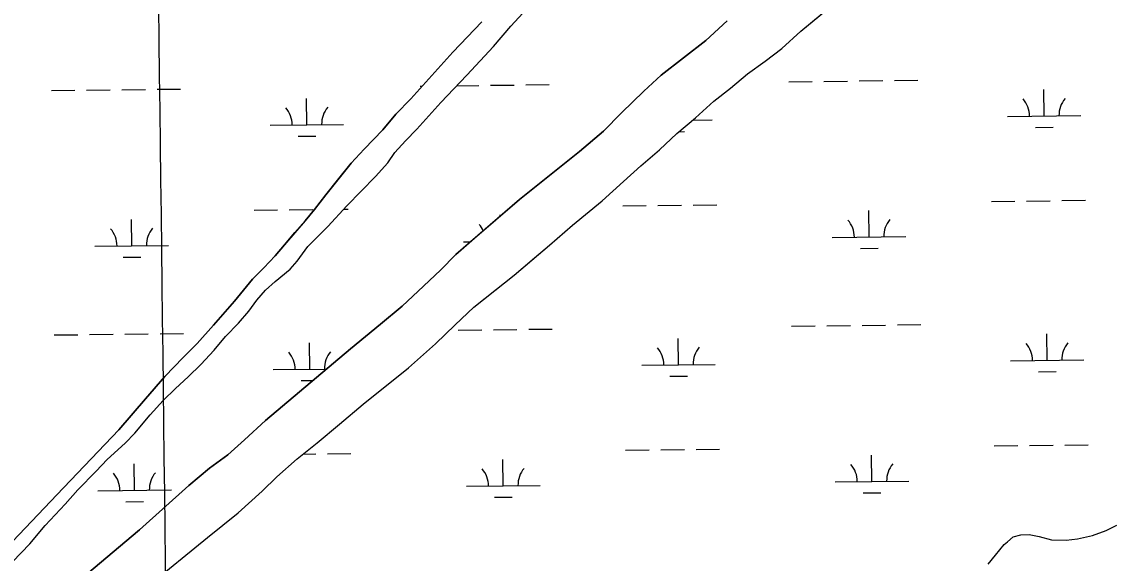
# Model space of a CAD drawing. Extents: x 3694830 to 3732949, y 415201 to 440970.
# Drawn here: x 3725287 to 3726769, y 424102 to 424839 of the extents above; entities that cross this region are included whole.
import ezdxf

# ---------------------------------------------------------------- set-up
doc = ezdxf.new("R2010")
doc.units = 0
for name, color, linetype in [('V-GRID-MAJR', 7, 'Continuous'), ('V-TOPO-SHOR', 7, 'Continuous'), ('V-WETL-SWMP', 7, 'Continuous')]:
    doc.layers.add(name, color=color, linetype=linetype)

msp = doc.modelspace()

# ---------------------------------------------------------------- linework, layer by layer
at = {"layer": 'V-GRID-MAJR'}
msp.add_spline([(3725521.948, 420931.967), (3725447.9250000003, 426990.407), (3725373.878, 433050.776), (3725299.8310000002, 439111.152), (3725299.808, 439113.075)], degree=3, dxfattribs=at)
at = {"layer": 'V-TOPO-SHOR'}
for points in [[(3725459.2120000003, 424070.737), (3725540.278, 424136.729), (3725581.799, 424170.317), (3725614.622, 424199.955), (3725634.396, 424219.319), (3725662.078, 424243.821), (3725689.364, 424265.95), (3725719.8140000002, 424291.241), (3725752.24, 424318.50800000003), (3725813.927, 424367.902), (3725850.705, 424400.305), (3725877.202, 424426.38800000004), (3725902.907, 424450.495), (3725933.752, 424474.994), (3725957.478, 424493.962), (3725985.556, 424517.672), (3726005.723, 424534.664), (3726036.963, 424561.931), (3726077.693, 424595.125), (3726106.562, 424621.206), (3726130.29, 424642.942), (3726155.599, 424664.28), (3726178.93, 424686.806), (3726204.6350000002, 424708.14400000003), (3726229.548, 424730.67), (3726252.089, 424748.45300000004), (3726275.42, 424767.815), (3726299.543, 424785.2), (3726322.0810000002, 424802.588), (3726347.786, 424825.904), (3726415.011, 424881.62200000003)], [(3725274.894, 424103.859), (3725298.227, 424128.36100000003), (3725319.188, 424153.261), (3725346.475, 424182.109), (3725363.877, 424201.87), (3725388.791, 424227.163), (3725403.819, 424242.969), (3725427.943, 424265.10000000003), (3725441.39, 424278.93200000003), (3725461.954, 424303.832), (3725479.751, 424323.196), (3725496.758, 424339.795), (3725513.762, 424355.601), (3725531.162, 424372.19800000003), (3725549.3540000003, 424391.95900000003), (3725564.7800000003, 424410.53500000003), (3725582.575, 424428.715), (3725596.417, 424444.917), (3725607.491, 424459.93700000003), (3725619.3570000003, 424473.374), (3725632.407, 424485.229), (3725652.971, 424502.222), (3725662.461, 424512.892), (3725676.701, 424533.048), (3725703.989, 424560.317), (3725729.6950000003, 424588.37700000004), (3725749.469, 424608.136), (3725768.847, 424628.29000000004), (3725785.853, 424646.866), (3725795.346, 424660.69800000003), (3725809.5840000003, 424676.904), (3725825.007, 424692.71), (3725857.832, 424729.07), (3725893.4250000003, 424766.217), (3725929.414, 424804.949), (3725953.142, 424832.613), (3725969.358, 424850.396)], [(3725250.615, 423983.51900000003), (3725367.271, 424079.543), (3725447.546, 424147.512), (3725514.774, 424207.57800000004), (3725542.85, 424231.29000000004), (3725567.764, 424249.466), (3725590.699, 424269.618), (3725619.173, 424296.097), (3725735.038, 424393.702), (3725775.769, 424427.292), (3725805.0330000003, 424451.792), (3725826.7830000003, 424471.946), (3725857.234, 424500.794), (3725878.194, 424522.134), (3725903.898, 424544.265), (3725964.7970000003, 424596.82300000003), (3726046.654, 424662.023), (3726079.082, 424690.081), (3726103.6010000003, 424714.978), (3726134.0500000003, 424744.222), (3726157.778, 424765.957), (3726218.676, 424813.374), (3726247.544, 424839.853)], [(3725266.4760000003, 424123.065), (3725334.894, 424194.991), (3725419.526, 424283.516), (3725455.912, 424325.805), (3725482.014, 424355.841), (3725506.9280000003, 424381.922), (3725526.306, 424400.893), (3725548.453, 424425.79000000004), (3725576.931, 424458.593), (3725601.451, 424488.629), (3725616.875, 424504.042), (3725632.298, 424520.246), (3725644.953, 424535.264), (3725659.193, 424551.863), (3725673.0330000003, 424568.067), (3725685.69, 424583.48), (3725701.115, 424603.241), (3725717.329, 424623.398), (3725735.919, 424646.319), (3725753.716, 424665.29000000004), (3725779.025, 424691.768), (3725796.825, 424713.11), (3725816.9930000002, 424734.055), (3725874.3370000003, 424797.289), (3725913.886, 424838.786)], [(3726603.1750000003, 424100.773), (3726613.063, 424113.02400000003), (3726624.929, 424127.251), (3726629.279, 424131.204), (3726637.1890000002, 424137.92100000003), (3726647.467, 424140.684), (3726658.932, 424141.077), (3726672.373, 424138.304), (3726689.372, 424133.95), (3726709.139, 424133.152), (3726724.556, 424135.124), (3726745.116, 424139.466), (3726763.7, 424146.574), (3726778.3310000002, 424153.68700000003)]]:
    msp.add_lwpolyline(points, dxfattribs=at)
at = {"layer": 'V-WETL-SWMP'}
for p, q in [((3726347.7864522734, 424825.9028676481), (3726415.012435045, 424881.62187268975)), ((3725913.8859598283, 424838.7849936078), (3725874.337966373, 424797.2889946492)), ((3726322.0824586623, 424802.5878657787), (3726347.7864522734, 424825.9028676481)), ((3726299.5424645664, 424785.2008640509), (3726322.0824586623, 424802.5878657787)), ((3725874.337966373, 424797.2889946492), (3725816.992975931, 424734.05599617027)), ((3726275.4204710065, 424767.8148621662), (3726299.5424645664, 424785.2008640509)), ((3726252.089476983, 424748.4518604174), (3726275.4204710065, 424767.8148621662)), ((3726331.431506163, 424757.14887086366), (3726363.4292248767, 424757.5305161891)), ((3726379.4280842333, 424757.7213388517), (3726411.425802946, 424758.10298417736)), ((3726427.424662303, 424758.2938068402), (3726459.422381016, 424758.6754521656)), ((3726475.4212403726, 424758.86627482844), (3726507.418959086, 424759.24792015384)), ((3725327.688901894, 424745.1767164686), (3725359.6866237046, 424745.5583618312)), ((3725375.6854846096, 424745.7491845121), (3725407.683206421, 424746.1308298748)), ((3725423.6820673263, 424746.32165255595), (3725455.679789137, 424746.7032979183)), ((3725471.6786500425, 424746.8941205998), (3725503.676371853, 424747.27576596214)), ((3725829.5611693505, 424751.1626808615), (3725832.5389631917, 424751.1981978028)), ((3725879.5713809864, 424751.75913901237), (3725909.5548983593, 424752.11676042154)), ((3725925.553760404, 424752.3075831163), (3725957.551484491, 424752.6892285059)), ((3725973.5503465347, 424752.8800512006), (3726005.5480706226, 424753.26169659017)), ((3726229.549482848, 424730.66985870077), (3726252.089476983, 424748.4518604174)), ((3726679.327911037, 424710.5527157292), (3726678.8985636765, 424746.55015480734)), ((3725675.5853466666, 424698.5805610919), (3725675.155994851, 424734.57800062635)), ((3725816.992975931, 424734.05599617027), (3725796.8239792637, 424713.10999670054)), ((3726204.635489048, 424708.14485688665), (3726229.549482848, 424730.66985870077)), ((3725796.8239792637, 424713.10999670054), (3725779.0259822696, 424691.76799717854)), ((3726629.331475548, 424709.9563949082), (3726729.324346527, 424711.1490365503)), ((3725625.588906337, 424697.98424021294), (3725725.5817869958, 424699.17688197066)), ((3726178.931495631, 424686.80585496), (3726204.635489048, 424708.14485688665)), ((3726200.658826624, 424704.843501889), (3726227.452127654, 424705.16307273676)), ((3726667.512801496, 424694.97969644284), (3726691.51109053, 424695.2659304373)), ((3725663.7702378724, 424683.00754159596), (3725687.7685292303, 424683.2937756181)), ((3725779.0259822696, 424691.76799717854), (3725753.7159864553, 424665.2899978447)), ((3726155.599501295, 424664.27985330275), (3726178.931495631, 424686.80585496)), ((3726181.7990634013, 424689.1864591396), (3726189.6388716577, 424689.2799666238)), ((3725753.7159864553, 424665.2899978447), (3725735.9189894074, 424646.3199983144)), ((3726130.290507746, 424642.94085141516), (3726155.599501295, 424664.27985330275)), ((3725735.9189894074, 424646.3199983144), (3725701.1149953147, 424603.24099925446)), ((3726106.5625136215, 424621.2058496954), (3726130.290507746, 424642.94085141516)), ((3726077.6945208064, 424595.12484759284), (3726106.5625136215, 424621.2058496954)), ((3725701.1149953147, 424603.24099925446), (3725685.689997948, 424583.4799996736)), ((3726036.9635313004, 424561.930844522), (3726077.6945208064, 424595.12484759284)), ((3726607.301822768, 424594.2534328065), (3726639.2995414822, 424594.63507813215)), ((3726655.298400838, 424594.825900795), (3726687.2961195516, 424595.2075461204)), ((3726703.2949789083, 424595.39836878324), (3726735.2926976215, 424595.7800141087)), ((3725603.5592655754, 424582.28127662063), (3725635.5569873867, 424582.6629219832)), ((3725651.5558482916, 424582.8537446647), (3725683.553570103, 424583.2353900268)), ((3725685.689997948, 424583.4799996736), (3725673.03400009, 424568.0670000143)), ((3725725.4430145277, 424583.7349893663), (3725731.549561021, 424583.80782377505)), ((3726105.429603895, 424588.26746899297), (3726137.427322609, 424588.6491143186)), ((3726153.4261819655, 424588.83993698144), (3726185.4239006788, 424589.2215823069)), ((3726201.4227600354, 424589.4124049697), (3726233.4204787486, 424589.79405029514)), ((3726440.803471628, 424545.8342608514), (3726440.3741242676, 424581.8316999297)), ((3725437.060904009, 424533.862103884), (3725436.631552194, 424569.8595434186)), ((3725673.03400009, 424568.0670000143), (3725644.954004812, 424535.2640007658)), ((3725938.523304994, 424574.1633916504), (3725938.5032423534, 424575.84547367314)), ((3726005.7235391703, 424534.66384221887), (3726036.9635313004, 424561.930844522)), ((3725387.0644636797, 424533.2657830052), (3725487.0573443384, 424534.4584247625)), ((3725644.954004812, 424535.2640007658), (3725632.2980069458, 424520.2460011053)), ((3725888.9361495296, 424539.2517131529), (3725898.1693100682, 424539.36183952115)), ((3725957.4785514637, 424493.9618386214), (3726005.7235391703, 424534.66384221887)), ((3726390.807036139, 424545.23794003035), (3726490.799907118, 424546.4305816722)), ((3725425.2457952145, 424518.2890843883), (3725449.244086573, 424518.5753184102)), ((3725632.2980069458, 424520.2460011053), (3725616.874009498, 424504.0420015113)), ((3726428.9883620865, 424530.2612415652), (3726452.986651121, 424530.54747555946)), ((3725616.874009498, 424504.0420015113), (3725601.4510120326, 424488.63000191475)), ((3725601.4510120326, 424488.63000191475), (3725576.930016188, 424458.59300257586)), ((3725902.9075656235, 424450.4948344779), (3725957.4785514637, 424493.96183862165)), ((3725576.930016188, 424458.59300257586), (3725548.454020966, 424425.7910033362)), ((3725877.2025719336, 424426.38783263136), (3725902.9075656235, 424450.4948344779)), ((3725379.653112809, 424413.0978457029), (3725411.6508346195, 424413.4794910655)), ((3725427.6496955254, 424413.6703137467), (3725459.6474173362, 424414.0519591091)), ((3725475.646278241, 424414.2427817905), (3725507.6440000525, 424414.62442715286)), ((3725548.454020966, 424425.7910033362), (3725526.307024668, 424400.89300392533)), ((3725850.7065783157, 424400.3058307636), (3725877.2025719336, 424426.38783263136)), ((3725881.523452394, 424419.084040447), (3725913.5211711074, 424419.46568577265)), ((3725929.5200304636, 424419.6565084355), (3725961.517749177, 424420.0381537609)), ((3725977.516608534, 424420.22897642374), (3726009.5143272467, 424420.6106217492)), ((3726335.3990931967, 424424.4975362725), (3726367.3968119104, 424424.87918159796)), ((3726383.3956712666, 424425.0700042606), (3726415.3933899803, 424425.4516495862)), ((3726431.3922493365, 424425.64247224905), (3726463.38996805, 424426.02411757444)), ((3726479.3888274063, 424426.2149402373), (3726511.3865461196, 424426.59658556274)), ((3726683.295498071, 424377.9013811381), (3726682.8661507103, 424413.8988202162)), ((3725331.656530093, 424412.5253776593), (3725363.6542519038, 424412.90702302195)), ((3725526.307024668, 424400.89300392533), (3725506.9290278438, 424381.9230044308)), ((3725679.552374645, 424365.92918755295), (3725679.123023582, 424401.9266271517)), ((3725813.9285875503, 424367.9018280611), (3725850.7065783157, 424400.3058307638)), ((3726181.423279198, 424371.9154173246), (3726180.9939318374, 424407.91285640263)), ((3725506.9290278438, 424381.9230044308), (3725482.0140319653, 424355.84000508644)), ((3726131.4268437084, 424371.3190965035), (3726231.419714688, 424372.5117381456)), ((3726633.2990625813, 424377.30506031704), (3726733.2919335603, 424378.49770195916)), ((3725482.0140319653, 424355.84000508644), (3725455.9120363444, 424325.80400578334)), ((3725629.5559307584, 424365.33286663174), (3725702.392740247, 424366.2016106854)), ((3725752.239603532, 424318.5068233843), (3725813.9285875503, 424367.9018280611)), ((3726169.6081696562, 424356.34239803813), (3726193.606458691, 424356.62863203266)), ((3726671.480388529, 424362.3283618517), (3726695.478677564, 424362.61459584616)), ((3725667.737264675, 424350.3561680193), (3725683.8105587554, 424350.54787848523)), ((3725455.9120363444, 424325.80400578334), (3725419.526042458, 424283.51600675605)), ((3725719.813611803, 424291.2398209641), (3725752.239603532, 424318.5068233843)), ((3725419.526042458, 424283.51600675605), (3725334.8940564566, 424194.9920089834)), ((3725689.3636196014, 424265.94981868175), (3725719.813611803, 424291.2398209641)), ((3725662.078626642, 424243.82081662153), (3725689.3636196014, 424265.94981868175)), ((3725670.1627109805, 424250.37726760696), (3725687.51926884, 424250.58428390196)), ((3725703.5181281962, 424250.77510656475), (3725735.5158469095, 424251.1567518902)), ((3726109.3971909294, 424255.6161344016), (3726141.3949096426, 424255.9977797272)), ((3726157.3937689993, 424256.18860239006), (3726189.3914877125, 424256.57024771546)), ((3726205.3903470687, 424256.7610703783), (3726237.388065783, 424257.14271570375)), ((3726611.269409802, 424261.60209821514), (3726643.2671285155, 424261.98374354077)), ((3726659.265987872, 424262.1745662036), (3726691.263706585, 424262.556211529)), ((3726707.262565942, 424262.74703419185), (3726739.2602846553, 424263.12867951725)), ((3725441.0279114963, 424201.2107298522), (3725440.5985604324, 424237.208169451)), ((3725634.396633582, 424219.3198145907), (3725662.078626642, 424243.82081662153)), ((3725942.8988397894, 424207.19696244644), (3725942.469492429, 424243.1944015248)), ((3726444.771058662, 424213.18292626), (3726444.3417113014, 424249.18036533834)), ((3725614.622638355, 424199.95581319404), (3725634.3966335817, 424219.3198145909)), ((3725892.9024043, 424206.6006416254), (3725992.8952752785, 424207.7932832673)), ((3726394.774623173, 424212.58660543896), (3726494.7674941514, 424213.7792470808)), ((3725334.8940564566, 424194.9920089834), (3725266.476067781, 424123.0650107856)), ((3725391.0314676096, 424200.61440893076), (3725491.024355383, 424201.8070507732)), ((3725581.7996465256, 424170.31681080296), (3725614.622638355, 424199.95581319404)), ((3725931.083730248, 424191.6239431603), (3725955.0820192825, 424191.9101771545)), ((3726432.95594912, 424197.60990697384), (3726456.954238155, 424197.8961409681)), ((3725429.2128015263, 424185.63771031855), (3725453.2110945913, 424185.923944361)), ((3725540.2786572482, 424136.7288076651), (3725581.7996465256, 424170.31681080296)), ((3725459.212678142, 424070.7368015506), (3725540.2786572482, 424136.7288076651))]:
    msp.add_line(p, q, dxfattribs=at)
for points in [[(3725274.893, 424103.859), (3725298.2260000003, 424128.36100000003), (3725319.188, 424153.26), (3725346.4760000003, 424182.109), (3725363.877, 424201.87), (3725388.792, 424227.162), (3725403.8200000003, 424242.97000000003), (3725427.943, 424265.10000000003), (3725441.389, 424278.93200000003), (3725461.955, 424303.831), (3725479.752, 424323.196), (3725496.757, 424339.794), (3725513.762, 424355.601), (3725531.162, 424372.199), (3725549.355, 424391.95900000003), (3725564.779, 424410.53500000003), (3725582.575, 424428.71400000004), (3725596.418, 424444.917), (3725607.492, 424459.936), (3725619.3570000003, 424473.373), (3725632.407, 424485.229), (3725652.97, 424502.221), (3725662.4620000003, 424512.891), (3725676.701, 424533.048), (3725703.988, 424560.317), (3725729.6950000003, 424588.376), (3725749.468, 424608.136), (3725768.847, 424628.291), (3725785.853, 424646.866), (3725795.345, 424660.699), (3725809.583, 424676.903), (3725825.007, 424692.711), (3725857.832, 424729.07), (3725893.4250000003, 424766.218), (3725929.414, 424804.94800000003), (3725953.143, 424832.613), (3725969.358, 424850.397)], [(3726247.545, 424839.852), (3726218.676, 424813.375), (3726157.779, 424765.956), (3726134.051, 424744.222), (3726103.6, 424714.978), (3726079.0810000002, 424690.08), (3726046.654, 424662.023), (3725964.7970000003, 424596.822), (3725878.194, 424522.135), (3725857.234, 424500.795), (3725826.7830000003, 424471.946), (3725805.0330000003, 424451.792), (3725775.77, 424427.291), (3725735.039, 424393.70300000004), (3725619.1720000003, 424296.096), (3725590.699, 424269.619), (3725567.7630000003, 424249.465), (3725542.8510000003, 424231.289), (3725514.774, 424207.579), (3725447.546, 424147.512), (3725367.27, 424079.543)]]:
    msp.add_lwpolyline(points, dxfattribs=at)
for centre, radius, start, end in [((3726624.0832505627, 424710.36863487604), 35.24628790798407, 359.911529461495, 41.4551877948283), ((3726734.5612462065, 424711.6863353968), 35.246287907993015, 139.9115266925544, 181.45518502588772), ((3725620.340680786, 424698.39648018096), 35.24628790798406, 359.91152952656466, 41.455187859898), ((3725730.818687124, 424699.71418082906), 35.246287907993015, 139.91152663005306, 181.4551849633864), ((3725883.6879236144, 424539.66395311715), 35.24628790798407, 24.823420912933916, 41.455187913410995), ((3726385.5588111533, 424545.6501799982), 35.24628790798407, 359.911529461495, 41.4551877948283), ((3726496.036806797, 424546.96788051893), 35.246287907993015, 139.9115266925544, 181.45518502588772), ((3725381.8162381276, 424533.67802297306), 35.24628790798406, 359.91152952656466, 41.455187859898), ((3725492.294244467, 424534.9957236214), 35.246287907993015, 139.91152663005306, 181.4551849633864), ((3726628.0508375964, 424377.7173002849), 35.24628790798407, 359.911529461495, 41.4551877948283), ((3726738.5288332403, 424379.0350008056), 35.246287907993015, 139.9115266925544, 181.45518502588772), ((3725624.3077048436, 424365.745106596), 35.24628790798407, 359.9115295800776, 41.45518791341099), ((3725734.785719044, 424367.062807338), 35.24628790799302, 139.91152657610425, 181.45518490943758), ((3726126.178618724, 424371.73133647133), 35.24628790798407, 359.911529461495, 41.4551877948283), ((3726236.6566143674, 424373.0490369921), 35.246287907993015, 139.9115266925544, 181.45518502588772), ((3726389.5263981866, 424212.9988454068), 35.24628790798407, 359.911529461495, 41.4551877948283), ((3726500.0043938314, 424214.31654592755), 35.246287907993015, 139.9115266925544, 181.45518502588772), ((3725385.783241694, 424201.02664889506), 35.24628790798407, 359.9115295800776, 41.45518791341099), ((3725496.261255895, 424202.34434963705), 35.24628790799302, 139.91152657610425, 181.45518490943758), ((3725887.654179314, 424207.01288159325), 35.24628790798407, 359.911529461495, 41.4551877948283), ((3725998.1321749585, 424208.330582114), 35.246287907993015, 139.9115266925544, 181.45518502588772)]:
    msp.add_arc(centre, radius, start, end, dxfattribs=at)

doc.saveas('drawing.dxf')
